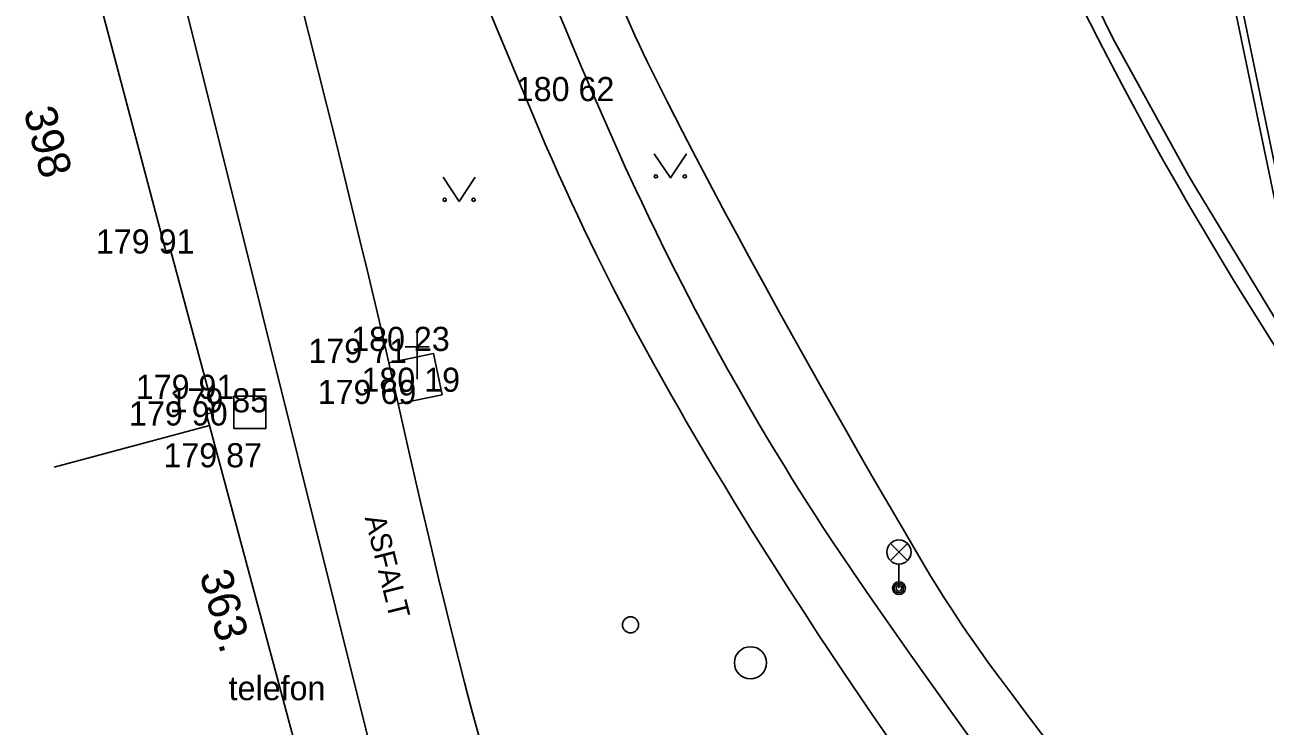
# Model space of a CAD drawing. Extents: x -538441 to -536770, y -1181008 to -1179809.
# Drawn here: x -537780.88 to -537742.3, y -1180727.15 to -1180705.34 of the extents above; entities that cross this region are included whole.
import ezdxf

# ---------------------------------------------------------------- set-up
doc = ezdxf.new("R2010")
doc.units = 0
for name, color, linetype in [('Vrstva 10', 7, 'Continuous'), ('Vrstva 11', 7, 'Continuous'), ('Vrstva 26', 7, 'Continuous'), ('Vrstva 27', 7, 'Continuous'), ('Vrstva 28', 7, 'Continuous'), ('Vrstva 33', 7, 'Continuous'), ('Vrstva 36', 7, 'Continuous'), ('Vrstva 4', 7, 'Continuous'), ('Vrstva 40', 7, 'Continuous'), ('Vrstva 41', 7, 'Continuous'), ('Vrstva 42', 7, 'Continuous'), ('Vrstva 47', 7, 'Continuous'), ('Vrstva 5', 7, 'Continuous'), ('Vrstva 7', 7, 'Continuous'), ('Vrstva 9', 7, 'Continuous')]:
    doc.layers.add(name, color=color, linetype=linetype)

msp = doc.modelspace()

# ---------------------------------------------------------------- linework, layer by layer
at = {"layer": 'Vrstva 10'}
for p, q in [((-537773.495, -1180714.32), (-537777.76, -1180697.2)), ((-537772.906, -1180702.164), (-537771.2, -1180709)), ((-537769.23, -1180731.44), (-537773.495, -1180714.32)), ((-537769.56, -1180715.85), (-537768.17, -1180715.56)), ((-537767.902, -1180716.845), (-537768.17, -1180715.56)), ((-537769.27, -1180717.13), (-537767.902, -1180716.845))]:
    msp.add_line(p, q, dxfattribs=at)
for points in [[(-537760.419, -1180708.658), (-537760.897, -1180707.725), (-537761.37, -1180706.79), (-537761.512, -1180706.503), (-537761.646, -1180706.223), (-537761.773, -1180705.951), (-537761.893, -1180705.687), (-537762.007, -1180705.429), (-537762.222, -1180704.928), (-537762.418, -1180704.456), (-537762.597, -1180704.011), (-537762.762, -1180703.593), (-537763.966, -1180700.437), (-537764.12, -1180700.043), (-537764.258, -1180699.7), (-537764.38, -1180699.4), (-537764.6, -1180698.878)], [(-537742.918, -1180713.862), (-537743.291, -1180713.255), (-537743.638, -1180712.685), (-537743.961, -1180712.148), (-537744.26, -1180711.643), (-537744.539, -1180711.169), (-537744.798, -1180710.723), (-537745.039, -1180710.303), (-537745.487, -1180709.514), (-537745.873, -1180708.82), (-537746.208, -1180708.21), (-537746.498, -1180707.674), (-537746.749, -1180707.204), (-537747.184, -1180706.378), (-537747.506, -1180705.755), (-537747.745, -1180705.286), (-537748.1, -1180704.58)], [(-537755.356, -1180717.924), (-537756.137, -1180716.549), (-537756.816, -1180715.343), (-537757.405, -1180714.284), (-537757.916, -1180713.355), (-537758.36, -1180712.541), (-537758.747, -1180711.827), (-537759.082, -1180711.201), (-537759.665, -1180710.104), (-537760.097, -1180709.278), (-537760.419, -1180708.658)], [(-537771.2, -1180709), (-537770.779, -1180710.71), (-537770.467, -1180711.994), (-537770.236, -1180712.957), (-537769.894, -1180714.403), (-537769.726, -1180715.126), (-537769.56, -1180715.85), (-537769.415, -1180716.49), (-537769.27, -1180717.13)], [(-537736.825, -1180722.861), (-537737.376, -1180722.089), (-537738.199, -1180720.927), (-537739.02, -1180719.76), (-537739.352, -1180719.284), (-537739.672, -1180718.822), (-537739.98, -1180718.373), (-537740.275, -1180717.938), (-537740.56, -1180717.515), (-537741.106, -1180716.693), (-537741.612, -1180715.92), (-537742.081, -1180715.192), (-537742.515, -1180714.506), (-537742.918, -1180713.862)], [(-537769.27, -1180717.13), (-537768.893, -1180718.785), (-537768.561, -1180720.23), (-537768.266, -1180721.493), (-537768.004, -1180722.596), (-537767.769, -1180723.561), (-537767.559, -1180724.405), (-537767.371, -1180725.143), (-537767.203, -1180725.788), (-537767.054, -1180726.352), (-537766.921, -1180726.846), (-537766.683, -1180727.71), (-537766.499, -1180728.358)], [(-537750.54, -1180725.673), (-537750.858, -1180725.239), (-537751.132, -1180724.858), (-537751.369, -1180724.521), (-537751.575, -1180724.225), (-537751.753, -1180723.964), (-537752.059, -1180723.505), (-537752.285, -1180723.156), (-537752.452, -1180722.893), (-537752.699, -1180722.494), (-537752.94, -1180722.09), (-537753.491, -1180721.149), (-537754.006, -1180720.265), (-537754.487, -1180719.435), (-537754.936, -1180718.656), (-537755.356, -1180717.924)], [(-537746.956, -1180730.378), (-537747.344, -1180729.86), (-537747.709, -1180729.379), (-537748.053, -1180728.93), (-537748.698, -1180728.094), (-537749.261, -1180727.365), (-537749.75, -1180726.726), (-537750.173, -1180726.166), (-537750.54, -1180725.673)]]:
    msp.add_lwpolyline(points, dxfattribs=at)
at = {"layer": 'Vrstva 11'}
msp.add_line((-537768.235, -1180700.595), (-537764.9, -1180708.55), dxfattribs=at)
for points in [[(-537760.234, -1180713.791), (-537760.618, -1180713.042), (-537760.948, -1180712.385), (-537761.232, -1180711.807), (-537761.478, -1180711.3), (-537761.69, -1180710.855), (-537761.874, -1180710.465), (-537762.191, -1180709.78), (-537762.426, -1180709.264), (-537762.771, -1180708.489), (-537763.11, -1180707.71), (-537763.622, -1180706.511), (-537764.065, -1180705.46), (-537764.448, -1180704.539)], [(-537764.9, -1180708.55), (-537764.69, -1180709.046), (-537764.482, -1180709.524), (-537764.277, -1180709.986), (-537764.076, -1180710.432), (-537763.878, -1180710.863), (-537763.683, -1180711.279), (-537763.491, -1180711.681), (-537763.304, -1180712.069), (-537763.12, -1180712.444), (-537762.94, -1180712.806), (-537762.585, -1180713.506), (-537762.247, -1180714.159), (-537761.924, -1180714.769), (-537761.617, -1180715.338), (-537761.326, -1180715.87), (-537761.05, -1180716.367), (-537760.788, -1180716.831), (-537760.54, -1180717.265)], [(-537754.92, -1180722.65), (-537755.221, -1180722.21), (-537755.511, -1180721.782), (-537755.788, -1180721.366), (-537756.054, -1180720.961), (-537756.31, -1180720.567), (-537756.555, -1180720.184), (-537756.791, -1180719.812), (-537757.017, -1180719.45), (-537757.234, -1180719.098), (-537757.65, -1180718.413), (-537758.034, -1180717.768), (-537758.389, -1180717.159), (-537758.717, -1180716.586), (-537759.02, -1180716.046), (-537759.301, -1180715.538), (-537759.561, -1180715.06), (-537759.802, -1180714.611), (-537760.026, -1180714.188), (-537760.234, -1180713.791)], [(-537760.54, -1180717.265), (-537760.306, -1180717.672), (-537759.862, -1180718.431), (-537759.469, -1180719.092), (-537759.121, -1180719.669), (-537758.814, -1180720.172), (-537758.272, -1180721.05), (-537757.861, -1180721.705), (-537757.551, -1180722.196), (-537757.082, -1180722.929), (-537756.61, -1180723.66), (-537756.209, -1180724.274), (-537755.831, -1180724.847), (-537755.474, -1180725.382), (-537755.137, -1180725.882)], [(-537748.342, -1180731.897), (-537749.166, -1180730.743), (-537752.059, -1180726.711), (-537752.78, -1180725.7), (-537753.318, -1180724.94), (-537754.122, -1180723.798), (-537754.522, -1180723.224), (-537754.92, -1180722.65)], [(-537755.137, -1180725.882), (-537754.501, -1180726.817), (-537753.941, -1180727.632), (-537753.449, -1180728.343), (-537752.583, -1180729.583), (-537749.975, -1180733.295), (-537749.769, -1180733.585), (-537749.573, -1180733.852), (-537749.388, -1180734.1), (-537749.036, -1180734.559)]]:
    msp.add_lwpolyline(points, dxfattribs=at)
at = {"layer": 'Vrstva 26'}
msp.add_lwpolyline([(-537774.38, -1180717.89), (-537773.38, -1180717.89), (-537773.38, -1180716.89), (-537774.38, -1180716.89)], close=True, dxfattribs=at)
at = {"layer": 'Vrstva 27'}
msp.add_circle((-537758.31, -1180725.18), 0.5, dxfattribs=at)
at = {"layer": 'Vrstva 28'}
msp.add_circle((-537762.04, -1180724), 0.25, dxfattribs=at)
at = {"layer": 'Vrstva 33'}
for p, q in [((-537753.955, -1180722), (-537753.425, -1180721.47)), ((-537753.955, -1180721.47), (-537753.425, -1180722)), ((-537753.69, -1180722.11), (-537753.69, -1180722.86))]:
    msp.add_line(p, q, dxfattribs=at)
for centre, radius in [((-537753.69, -1180721.735), 0.375), ((-537753.69, -1180722.86), 0.2), ((-537753.69, -1180722.86), 0.145), ((-537753.69, -1180722.86), 0.0876)]:
    msp.add_circle(centre, radius, dxfattribs=at)
at = {"layer": 'Vrstva 36'}
for points in [[(-537761.301, -1180709.349), (-537760.801, -1180710.099), (-537760.301, -1180709.349)], [(-537767.87, -1180710.077), (-537767.37, -1180710.827), (-537766.87, -1180710.077)]]:
    msp.add_lwpolyline(points, dxfattribs=at)
for centre in [(-537761.251, -1180710.049), (-537760.352, -1180710.049), (-537767.82, -1180710.777), (-537766.921, -1180710.777)]:
    msp.add_circle(centre, 0.05, dxfattribs=at)
at = {"layer": 'Vrstva 41'}
for p, q in [((-537768.678, -1180716.354), (-537768.678, -1180714.854)), ((-537769.053, -1180715.354), (-537768.303, -1180715.354))]:
    msp.add_line(p, q, dxfattribs=at)
at = {"layer": 'Vrstva 5'}
for p, q in [((-537776.495, -1180712.379), (-537779.025, -1180702.789)), ((-537776.495, -1180712.379), (-537776.35, -1180712.34)), ((-537774.99, -1180717.38), (-537776.35, -1180712.34)), ((-537775.235, -1180717.446), (-537774.99, -1180717.38)), ((-537775.235, -1180717.446), (-537775.14, -1180717.8)), ((-537779.969, -1180719.097), (-537775.14, -1180717.8)), ((-537772.11, -1180729.08), (-537775.14, -1180717.8))]:
    msp.add_line(p, q, dxfattribs=at)
at = {"layer": 'Vrstva 7'}
for p, q in [((-537741.85, -1180711.5), (-537743.525, -1180703.429)), ((-537743.302, -1180703.409), (-537741.661, -1180711.313))]:
    msp.add_line(p, q, dxfattribs=at)
at = {"layer": 'Vrstva 9'}
msp.add_line((-537744.46, -1180710.411), (-537741.45, -1180715.359), dxfattribs=at)
for points in [[(-537751.069, -1180696.941), (-537749.158, -1180701.406), (-537747.028, -1180705.772)], [(-537747.028, -1180705.772), (-537744.685, -1180710.027), (-537744.46, -1180710.411)]]:
    msp.add_lwpolyline(points, dxfattribs=at)

# ---------------------------------------------------------------- texts
at = {"layer": 'Vrstva 4'}
for s, p in [('180 62 ', (-537765.61, -1180707.71)), ('179 91 ', (-537778.67, -1180712.45)), ('180 23 ', (-537770.73, -1180715.48)), ('179 71 ', (-537772.06, -1180715.85)), ('180 19 ', (-537770.41, -1180716.75)), ('179 91 ', (-537777.43, -1180716.97)), ('179 69 ', (-537771.77, -1180717.13)), ('179 85 ', (-537776.38, -1180717.39)), ('179 90 ', (-537777.64, -1180717.8)), ('179 87 ', (-537776.57, -1180719.1))]:
    msp.add_text(s, height=0.75, dxfattribs=at).set_placement(p)
at = {"layer": 'Vrstva 40'}
msp.add_text('ASFALT', height=0.65, rotation=283.989, dxfattribs=at).set_placement((-537770.311, -1180720.665))
at = {"layer": 'Vrstva 42'}
msp.add_text('telefon', height=0.75, dxfattribs=at).set_placement((-537774.541, -1180726.343))
at = {"layer": 'Vrstva 47'}
for s, rotation, p in [('398', 284.7788, (-537780.927, -1180708.017)), ('363.', 285.0357, (-537775.45, -1180722.427))]:
    msp.add_text(s, height=1, rotation=rotation, dxfattribs=at).set_placement(p)

doc.saveas('drawing.dxf')
